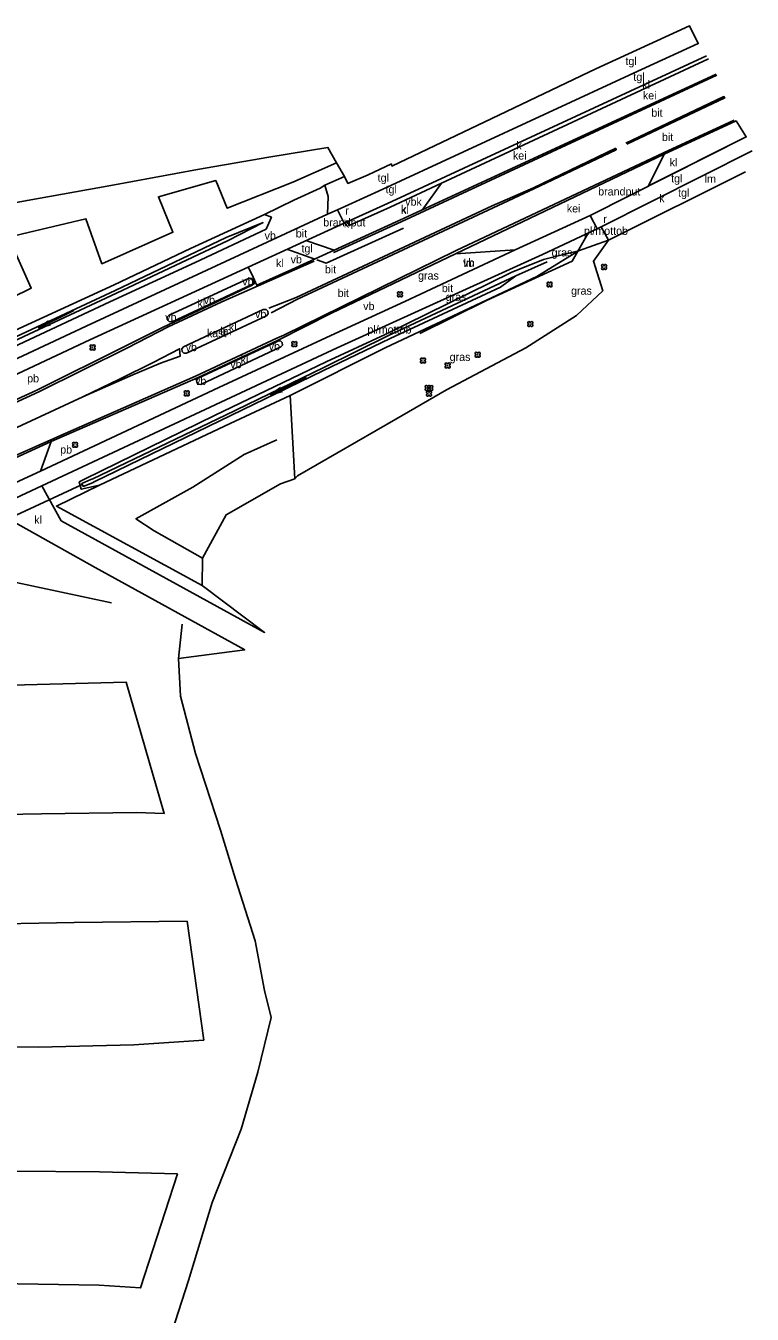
# Model space of a CAD drawing. Extents: x 154825 to 158680, y 370717 to 378075.
# Drawn here: x 157722.1 to 157812.9, y 372726.8 to 372887.8 of the extents above; entities that cross this region are included whole.
import ezdxf

# ---------------------------------------------------------------- set-up
doc = ezdxf.new("R2010")
doc.units = 0
for name, color, linetype in [('bitumenverharding(vs)', 7, 'Continuous'), ('boom', 7, 'Continuous'), ('brandput', 7, 'Continuous'), ('breuklijn', 7, 'Continuous'), ('deelstreep', 7, 'Continuous'), ('deelstreep(1-1)', 7, 'Continuous'), ('duiker lijn', 7, 'Continuous'), ('grazige vegetatie(vs)', 7, 'Continuous'), ('greppel - midden sloot', 7, 'Continuous'), ('hoogteverschillijn', 7, 'Continuous'), ('insteek sloot', 7, 'Continuous'), ('kantstreep', 7, 'Continuous'), ('kast_huis punt', 7, 'Continuous'), ('keiverharding(vs)', 7, 'Continuous'), ('klinkerverharding(vs)', 7, 'Continuous'), ('kolk', 7, 'Continuous'), ('maaiveldlijn algemeen - gesloten verharding', 7, 'Continuous'), ('maaiveldlijn algemeen - open verharding', 7, 'Continuous'), ('maaiveldlijn algemeen - tegelverharding', 7, 'Continuous'), ('maaiveldlijn algemeen - verharding algemeen', 7, 'Continuous'), ('moeras(vs)', 7, 'Continuous'), ('mottobord', 7, 'Continuous'), ('naambord', 7, 'Continuous'), ('raster - hek', 7, 'Continuous'), ('raster_hekw+inst', 7, 'Continuous'), ('rioolput(z_inl)', 7, 'Continuous'), ('Sloot bodem', 7, 'Continuous'), ('stroomrichting  watergangen', 7, 'Continuous'), ('tegelverh(vs)', 7, 'Continuous'), ('verkeersb_m kabel', 7, 'Continuous'), ('verkeersb_z kabel', 7, 'Continuous'), ('verlichtingsobject', 7, 'Continuous'), ('vlak_akkerland', 7, 'Continuous'), ('vlak_Bos', 7, 'Continuous'), ('vlak_Grasland', 7, 'Continuous'), ('vlak_Grazige_vegetatie', 7, 'Continuous')]:
    doc.layers.add(name, color=color, linetype=linetype)

msp = doc.modelspace()

# ---------------------------------------------------------------- linework, layer by layer
at = {"layer": 'boom'}
for centre in [(157794.38, 372857.68), (157787.55, 372855.5), (157768.85, 372854.27), (157785.15, 372850.55), (157730.41, 372847.63), (157755.65, 372848.05), (157771.73, 372846), (157778.57, 372846.72), (157774.81, 372845.38), (157772.32, 372842.57), (157772.63, 372842.55), (157742.19, 372841.89), (157772.48, 372841.87), (157728.23, 372835.46)]:
    msp.add_circle(centre, 0.006, dxfattribs=at)
for centre, start, end in [((157794.22, 372857.84), 357.075, 272.925), ((157794.22, 372857.52), 87.075, 2.925), ((157794.54, 372857.84), 267.075, 182.925), ((157794.54, 372857.52), 177.075, 92.925), ((157787.39, 372855.66), 357.075, 272.925), ((157787.39, 372855.35), 87.075, 2.925), ((157787.71, 372855.66), 267.075, 182.925), ((157787.71, 372855.35), 177.075, 92.925), ((157768.7, 372854.43), 357.075, 272.925), ((157768.7, 372854.11), 87.075, 2.925), ((157769.01, 372854.43), 267.075, 182.925), ((157769.01, 372854.11), 177.075, 92.925), ((157784.99, 372850.71), 357.075, 272.925), ((157784.99, 372850.4), 87.075, 2.925), ((157785.3, 372850.71), 267.075, 182.925), ((157785.3, 372850.4), 177.075, 92.925), ((157730.26, 372847.79), 357.075, 272.925), ((157730.26, 372847.47), 87.075, 2.925), ((157730.57, 372847.79), 267.075, 182.925), ((157730.57, 372847.47), 177.075, 92.925), ((157755.49, 372848.21), 357.075, 272.925), ((157755.49, 372847.89), 87.075, 2.925), ((157755.81, 372848.21), 267.075, 182.925), ((157755.81, 372847.89), 177.075, 92.925), ((157771.58, 372846.16), 357.075, 272.925), ((157771.58, 372845.84), 87.075, 2.925), ((157771.89, 372846.16), 267.075, 182.925), ((157771.89, 372845.84), 177.075, 92.925), ((157774.65, 372845.54), 357.075, 272.925), ((157774.97, 372845.54), 267.075, 182.925), ((157778.41, 372846.88), 357.075, 272.925), ((157778.41, 372846.56), 87.075, 2.925), ((157778.72, 372846.88), 267.075, 182.925), ((157778.72, 372846.56), 177.075, 92.925), ((157774.65, 372845.22), 87.075, 2.925), ((157774.97, 372845.22), 177.075, 92.925), ((157772.16, 372842.73), 357.075, 272.925), ((157772.16, 372842.41), 87.075, 2.925), ((157772.48, 372842.73), 267.075, 182.925), ((157772.48, 372842.71), 357.075, 272.925), ((157772.48, 372842.41), 177.075, 92.925), ((157772.48, 372842.4), 87.075, 2.925), ((157772.79, 372842.71), 267.075, 182.925), ((157772.79, 372842.4), 177.075, 92.925), ((157742.03, 372842.05), 357.075, 272.925), ((157742.03, 372841.73), 87.075, 2.925), ((157742.35, 372842.05), 267.075, 182.925), ((157742.35, 372841.73), 177.075, 92.925), ((157772.32, 372842.02), 357.075, 272.925), ((157772.32, 372841.71), 87.075, 2.925), ((157772.64, 372842.02), 267.075, 182.925), ((157772.64, 372841.71), 177.075, 92.925), ((157728.07, 372835.62), 357.075, 272.925), ((157728.07, 372835.31), 87.075, 2.925), ((157728.39, 372835.62), 267.075, 182.925), ((157728.39, 372835.31), 177.075, 92.925)]:
    msp.add_arc(centre, 0.158, start, end, dxfattribs=at)
at = {"layer": 'breuklijn'}
msp.add_lwpolyline([(157771.33, 372849.39), (157779.67, 372853.49), (157790.4, 372858.41), (157792.4, 372861.94)], dxfattribs=at)
at = {"layer": 'deelstreep'}
for points in [[(157785.56, 372867.59), (157795.85, 372872.53)], [(157795.89, 372872.34), (157785.6, 372867.45)], [(157752.46, 372852.55), (157755.86, 372853.86), (157780.37, 372865.35)], [(157780.49, 372865.07), (157756.03, 372853.68), (157752.74, 372851.96)]]:
    msp.add_lwpolyline(points, dxfattribs=at)
at = {"layer": 'deelstreep(1-1)'}
for points in [[(157797.1, 372873.17), (157809.35, 372879), (157809.45, 372878.82), (157797.2, 372873.04)], [(157795.89, 372872.34), (157795.85, 372872.53)], [(157780.37, 372865.35), (157785.56, 372867.59)], [(157780.49, 372865.07), (157785.6, 372867.45)]]:
    msp.add_lwpolyline(points, dxfattribs=at)
at = {"layer": 'duiker lijn'}
msp.add_lwpolyline([(157718.5, 372825.61), (157729.04, 372830.46)], dxfattribs=at)
at = {"layer": 'greppel - midden sloot'}
msp.add_lwpolyline([(157787.27, 372858.32), (157783.35, 372856.59)], dxfattribs=at)
at = {"layer": 'hoogteverschillijn'}
for points in [[(157711.35, 372864.02), (157722.23, 372866.02), (157732.71, 372867.89), (157743.55, 372869.88), (157752.44, 372871.4), (157759.83, 372872.64), (157760.91, 372870.71), (157755.45, 372868.3), (157747.25, 372865.04), (157745.82, 372868.49), (157738.64, 372866.48), (157740.46, 372862.04), (157731.59, 372858.1), (157729.57, 372863.72), (157719.92, 372861.42), (157722.75, 372855.05), (157712.62, 372850.1)], [(157793.03, 372858.4), (157794.21, 372854.72), (157790.93, 372851.64), (157784.57, 372847.6), (157774.67, 372842.32), (157768.32, 372838.69), (157756.05, 372831.57)], [(157753.9, 372830.59), (157747.13, 372826.72), (157744.17, 372821.28), (157738.1, 372824.71), (157735.83, 372826.23), (157742.95, 372830.16), (157749.37, 372834.26), (157753.46, 372836.1)], [(157717.1, 372819.03), (157732.77, 372815.73)], [(157741.61, 372813.03), (157741.15, 372808.76), (157741.4, 372804.07), (157743.3, 372796.9), (157746.41, 372787.3), (157748.3, 372781.19), (157750.75, 372773.49), (157751.92, 372767.28), (157752.73, 372763.9), (157751.06, 372757.04), (157749, 372749.93), (157745.37, 372740.76), (157742.41, 372731.03), (157739.1, 372720.82)], [(157714.7, 372789.16), (157724.02, 372789.35), (157735.92, 372789.49), (157739.37, 372789.4), (157734.61, 372805.82), (157717.11, 372805.36)], [(157709.07, 372760.34), (157723.63, 372760.19), (157735.58, 372760.48), (157744.32, 372761.07), (157742.23, 372775.92), (157728.1, 372775.77), (157714.76, 372775.52)], [(157639.97, 372731.24), (157653.31, 372731.72), (157667.11, 372731.93), (157682.68, 372731.78), (157696.7, 372731.51), (157708.31, 372731.21), (157721.08, 372730.61), (157731.24, 372730.43), (157736.41, 372730.09), (157741.03, 372744.34), (157731.27, 372744.59), (157720.31, 372744.69), (157709.14, 372745.53), (157696.93, 372745.39), (157685.05, 372745.44), (157675.08, 372745.51), (157662.84, 372745.08), (157650.89, 372745.54), (157636.49, 372745.31)]]:
    msp.add_lwpolyline(points, dxfattribs=at)
at = {"layer": 'insteek sloot'}
for points in [[(157751.9, 372864.24), (157752.78, 372863.92), (157752.1, 372862.41), (157743.23, 372858.24), (157732.59, 372853.35), (157707.71, 372841.7), (157701.49, 372838.79), (157697.86, 372837.02), (157697.23, 372837.05), (157696.78, 372838.25), (157698.92, 372839.7)], [(157731.27, 372830.42), (157728.99, 372829.91), (157728.75, 372830.84), (157729.5, 372831.21), (157745.66, 372839.11), (157759.63, 372845.82), (157766.99, 372849.27), (157782.77, 372857.01), (157786.79, 372858.63), (157791.18, 372859.71), (157785.95, 372856.52), (157767.09, 372847.64), (157755.13, 372841.64)]]:
    msp.add_lwpolyline(points, dxfattribs=at)
at = {"layer": 'kantstreep'}
for points in [[(157808.48, 372881.65), (157768.98, 372863.35), (157760.59, 372859.49), (157760.6, 372859.47)], [(157810.64, 372876.05), (157801.79, 372871.94), (157775.86, 372859.77), (157754.32, 372849.16), (157753.47, 372848.81), (157743.28, 372844.03), (157725.96, 372836.42), (157713.52, 372830.91), (157693.18, 372821.51), (157668.95, 372810.3), (157650.14, 372801.55), (157633.01, 372793.59), (157612.56, 372784.08), (157591.65, 372774.31), (157568.57, 372763.65), (157543.05, 372751.84), (157518.22, 372740.35), (157495.3, 372729.73), (157482.15, 372723.63), (157473.39, 372719.56)], [(157758.45, 372858.58), (157759.63, 372858.18), (157769.28, 372862.56)], [(157758.12, 372858.41), (157746.58, 372853.32), (157739.86, 372850.21), (157734.79, 372847.6), (157723.69, 372842.09), (157702.45, 372832.35), (157680.99, 372822.41), (157659.83, 372812.62), (157637.52, 372802.23), (157632.78, 372800), (157617.21, 372792.78), (157595.92, 372782.87), (157569.75, 372770.75), (157543.55, 372758.61), (157517.06, 372746.36), (157486.41, 372732.15), (157469.86, 372724.47), (157454.4, 372717.29), (157430.13, 372706.05), (157404.83, 372694.32), (157376.21, 372681.02), (157354.77, 372671.07), (157328.63, 372658.97)], [(157729.2, 372841.48), (157735.46, 372844.21), (157736.24, 372844.56), (157738.92, 372845.67), (157741.38, 372846.55), (157741.3, 372847.47), (157738.07, 372845.78), (157733.78, 372843.67), (157729.2, 372841.48), (157713.91, 372834.37)]]:
    msp.add_lwpolyline(points, dxfattribs=at)
at = {"layer": 'maaiveldlijn algemeen - gesloten verharding'}
for points in [[(157808.4, 372881.78), (157768.84, 372863.54), (157755.34, 372857.38), (157750.96, 372855.42), (157750.78, 372855.74)], [(157801.9, 372871.79), (157810.87, 372875.94)], [(157725.24, 372835.89), (157743.61, 372843.9), (157753.54, 372848.52), (157760.29, 372851.91), (157775.78, 372859.35), (157801.9, 372871.79)], [(157759.78, 372864.31), (157751.08, 372860.26), (157729.63, 372850.3), (157708.49, 372840.44), (157691.99, 372832.86), (157669.54, 372822.37), (157651.06, 372813.84), (157646.9, 372812.04)], [(157761.02, 372864.84), (157759.78, 372864.31)], [(157761.02, 372864.84), (157761.86, 372863.19)], [(157783.24, 372859.82), (157792.65, 372864.13)], [(157794.02, 372862.72), (157793.49, 372862.45), (157786.67, 372859.26), (157770.23, 372851.81), (157760.99, 372847.57), (157747.71, 372841.4), (157724.08, 372830.34)], [(157749.86, 372857.68), (157761.86, 372863.19)], [(157723.89, 372832.18), (157746.19, 372842.61), (157760.2, 372849.12), (157769.47, 372853.38), (157783.24, 372859.82)], [(157749.86, 372857.68), (157730.06, 372848.6), (157709.18, 372838.81), (157699.32, 372834.29)], [(157702.42, 372832.7), (157723.46, 372842.31), (157734.66, 372847.86), (157739.16, 372850.13), (157750.38, 372855.42), (157750.78, 372855.74)], [(157651.19, 372801.57), (157669.09, 372810.02), (157693.47, 372821.4), (157716.63, 372831.97), (157725.24, 372835.89)], [(157649.56, 372797.76), (157668.96, 372806.7), (157690.35, 372816.68), (157709.54, 372825.6), (157720.72, 372830.73), (157723.89, 372832.18)], [(157648.18, 372795.13), (157669.41, 372804.86), (157689.93, 372814.47), (157710.11, 372823.89), (157718.79, 372827.89), (157724.08, 372830.34)]]:
    msp.add_lwpolyline(points, dxfattribs=at)
at = {"layer": 'maaiveldlijn algemeen - open verharding'}
for points in [[(157807.19, 372884.07), (157767.3, 372865.63), (157761.86, 372863.19)], [(157774.04, 372868.17), (157767.62, 372865.19), (157762.49, 372862.88), (157762.25, 372863.36)], [(157749.86, 372857.68), (157750.37, 372856.73), (157750.78, 372855.74)], [(157739.99, 372850.88), (157739.74, 372851.11), (157739.75, 372851.43), (157740, 372851.66), (157749.99, 372856.29), (157750.32, 372856.25), (157750.54, 372856), (157750.52, 372855.71), (157750.32, 372855.52), (157740.37, 372850.85), (157739.99, 372850.88)], [(157742.14, 372846.94), (157741.81, 372846.93), (157741.6, 372847.14), (157741.58, 372847.46), (157741.79, 372847.71), (157751.76, 372852.37), (157752.1, 372852.36), (157752.34, 372852.15), (157752.37, 372851.83), (157752.14, 372851.57), (157742.14, 372846.94)], [(157743.96, 372843.02), (157753.95, 372847.7), (157754.16, 372847.93), (157754.13, 372848.25), (157753.89, 372848.45), (157753.57, 372848.44), (157743.63, 372843.79)], [(157723.89, 372832.18), (157725.24, 372835.89)], [(157724.08, 372830.34), (157726.5, 372825.98), (157751.93, 372812.02)], [(157749.43, 372809.84), (157730.72, 372820.14), (157720.42, 372825.93)]]:
    msp.add_lwpolyline(points, dxfattribs=at)
at = {"layer": 'maaiveldlijn algemeen - tegelverharding'}
for points in [[(157761.9, 372869.02), (157762.35, 372868.14), (157764.86, 372869.21), (157767.78, 372870.58), (157767.85, 372870.31), (157780.35, 372876.27), (157793.36, 372882.48), (157805.04, 372887.84), (157806.14, 372885.62), (157798.07, 372881.92), (157766.17, 372867.16), (157761.02, 372864.84)], [(157792.65, 372864.13), (157812.15, 372873.95), (157799.94, 372867.83)], [(157812.9, 372872.23), (157794.02, 372862.72)], [(157761.9, 372869.02), (157759.44, 372867.9)], [(157812.06, 372869.58), (157794.91, 372861.04), (157794.02, 372862.72)], [(157759.44, 372867.9), (157759.85, 372866.52), (157759.78, 372864.31)], [(157793.49, 372862.45), (157792.65, 372864.13)], [(157760.6, 372859.78), (157757.07, 372860.99)], [(157754.71, 372859.91), (157758.2, 372858.69)]]:
    msp.add_lwpolyline(points, dxfattribs=at)
at = {"layer": 'maaiveldlijn algemeen - verharding algemeen'}
for points in [[(157771.61, 372864.81), (157774.04, 372868.17), (157807.43, 372883.69)], [(157801.9, 372871.79), (157799.94, 372867.83)], [(157775.78, 372859.35), (157783.24, 372859.82)]]:
    msp.add_lwpolyline(points, dxfattribs=at)
at = {"layer": 'moeras(vs)'}
msp.add_lwpolyline([(157743.63, 372843.79), (157743.4, 372843.49), (157743.44, 372843.28), (157743.63, 372843.03), (157743.96, 372843.02)], dxfattribs=at)
at = {"layer": 'raster - hek'}
for points in [[(157751.9, 372864.24), (157755.56, 372866.04), (157758.89, 372867.55), (157759.44, 372867.9)], [(157755.13, 372841.64), (157755.69, 372831.2)], [(157744.12, 372817.88), (157725.9, 372827.81), (157731.27, 372830.42)]]:
    msp.add_lwpolyline(points, dxfattribs=at)
at = {"layer": 'raster_hekw+inst'}
for points in [[(157698.92, 372839.7), (157707.21, 372843.57), (157733.11, 372855.48), (157742.64, 372860), (157751.9, 372864.24)], [(157731.27, 372830.42), (157747.63, 372838.12), (157755.13, 372841.64)]]:
    msp.add_lwpolyline(points, dxfattribs=at)
at = {"layer": 'Sloot bodem'}
for points in [[(157751.74, 372863.24), (157747.36, 372861), (157733.4, 372854.4), (157707.5, 372842.35), (157699.12, 372838.25), (157698.92, 372838.15), (157697.38, 372837.46), (157697.22, 372837.84), (157698.76, 372838.59), (157698.94, 372838.59), (157707.36, 372842.7), (157733.25, 372854.75), (157747.12, 372861.36), (157751.74, 372863.24)], [(157783.35, 372856.59), (157781.41, 372855.18), (157767.62, 372848.76), (157759.22, 372844.7), (157747.72, 372839.14), (157730.63, 372830.86), (157730.4, 372830.72), (157729.25, 372830.27), (157729.07, 372830.64), (157730.21, 372831.14), (157730.46, 372831.2), (157747.05, 372839.19), (157759.34, 372845.14), (157767.43, 372849.11), (157783.35, 372856.59)]]:
    msp.add_lwpolyline(points, dxfattribs=at)
at = {"layer": 'stroomrichting  watergangen'}
for p, q in [((157728.08, 372852.24), (157723.6, 372850.03)), ((157723.6, 372850.03), (157724.88, 372850.97)), ((157723.62, 372850.03), (157725.14, 372850.47)), ((157757.11, 372843.92), (157752.63, 372841.72)), ((157752.63, 372841.72), (157753.9, 372842.65)), ((157752.65, 372841.71), (157754.17, 372842.15))]:
    msp.add_line(p, q, dxfattribs=at)
at = {"layer": 'vlak_akkerland'}
msp.add_lwpolyline([(157720.42, 372825.93), (157730.72, 372820.14), (157749.43, 372809.84), (157741.15, 372808.76), (157741.4, 372804.07), (157743.3, 372796.9), (157746.41, 372787.3), (157748.3, 372781.19), (157750.75, 372773.49), (157751.92, 372767.28), (157752.73, 372763.9), (157751.06, 372757.04), (157749, 372749.93), (157745.37, 372740.76), (157742.41, 372731.03), (157739.1, 372720.82)], dxfattribs=at)
at = {"layer": 'vlak_Bos'}
msp.add_lwpolyline([(157756.05, 372831.57), (157755.69, 372831.2), (157755.13, 372841.64), (157767.09, 372847.64), (157785.95, 372856.52), (157791.18, 372859.71), (157794.91, 372861.04), (157793.03, 372858.4), (157794.21, 372854.72), (157790.93, 372851.64), (157784.57, 372847.6), (157774.67, 372842.32), (157768.32, 372838.69)], close=True, dxfattribs=at)
at = {"layer": 'vlak_Grasland'}
msp.add_lwpolyline([(157711.35, 372864.02), (157722.23, 372866.02), (157732.71, 372867.89), (157743.55, 372869.88), (157752.44, 372871.4), (157759.83, 372872.64), (157760.91, 372870.71), (157761.9, 372869.02), (157759.44, 372867.9), (157758.89, 372867.55), (157755.56, 372866.04), (157751.9, 372864.24), (157742.64, 372860), (157733.11, 372855.48), (157707.21, 372843.57)], dxfattribs=at)
at = {"layer": 'vlak_Grazige_vegetatie'}
for points in [[(157812.15, 372873.95), (157799.94, 372867.83), (157801.9, 372871.79), (157810.87, 372875.94)], [(157752.78, 372863.92), (157752.1, 372862.41), (157743.23, 372858.24), (157732.59, 372853.35), (157707.71, 372841.7), (157701.49, 372838.79), (157697.86, 372837.02), (157697.23, 372837.05), (157696.78, 372838.25), (157698.92, 372839.7), (157707.21, 372843.57), (157733.11, 372855.48), (157742.64, 372860), (157751.9, 372864.24)], [(157707.36, 372842.7), (157698.94, 372838.59), (157698.76, 372838.59), (157697.22, 372837.84), (157697.38, 372837.46), (157698.92, 372838.15), (157699.12, 372838.25), (157707.5, 372842.35), (157733.4, 372854.4), (157747.36, 372861), (157751.74, 372863.24), (157747.12, 372861.36), (157733.25, 372854.75)], [(157728.75, 372830.84), (157728.99, 372829.91), (157731.27, 372830.42), (157725.9, 372827.81), (157744.12, 372817.88), (157751.93, 372812.02), (157726.5, 372825.98), (157724.08, 372830.34), (157747.71, 372841.4), (157760.99, 372847.57), (157770.23, 372851.81), (157786.67, 372859.26), (157793.49, 372862.45), (157794.02, 372862.72), (157794.91, 372861.04), (157791.18, 372859.71), (157786.79, 372858.63), (157782.77, 372857.01), (157766.99, 372849.27), (157759.63, 372845.82), (157745.66, 372839.11), (157729.5, 372831.21)], [(157760.2, 372849.12), (157746.19, 372842.61), (157723.89, 372832.18), (157725.24, 372835.89), (157743.61, 372843.9), (157753.54, 372848.52), (157760.29, 372851.91), (157775.78, 372859.35), (157783.24, 372859.82), (157769.47, 372853.38)], [(157791.18, 372859.71), (157785.95, 372856.52), (157767.09, 372847.64), (157755.13, 372841.64), (157747.63, 372838.12), (157731.27, 372830.42), (157728.99, 372829.91), (157728.75, 372830.84), (157729.5, 372831.21), (157745.66, 372839.11), (157759.63, 372845.82), (157766.99, 372849.27), (157782.77, 372857.01), (157786.79, 372858.63)], [(157750.37, 372856.73), (157750.78, 372855.74), (157750.38, 372855.42), (157739.16, 372850.13), (157734.66, 372847.86), (157723.46, 372842.31), (157702.42, 372832.7), (157699.32, 372834.29), (157709.18, 372838.81), (157730.06, 372848.6), (157749.86, 372857.68)], [(157729.07, 372830.64), (157729.25, 372830.27), (157730.4, 372830.72), (157730.63, 372830.86), (157747.72, 372839.14), (157759.22, 372844.7), (157767.62, 372848.76), (157781.41, 372855.18), (157783.35, 372856.59), (157767.43, 372849.11), (157759.34, 372845.14), (157747.05, 372839.19), (157730.46, 372831.2), (157730.21, 372831.14)], [(157739.99, 372850.88), (157740.37, 372850.85), (157750.32, 372855.52), (157750.52, 372855.71), (157750.54, 372856), (157750.32, 372856.25), (157749.99, 372856.29), (157740, 372851.66), (157739.75, 372851.43), (157739.74, 372851.11)], [(157743.63, 372843.03), (157743.96, 372843.02), (157753.95, 372847.7), (157754.16, 372847.93), (157754.13, 372848.25), (157753.89, 372848.45), (157753.57, 372848.44), (157743.63, 372843.79), (157743.4, 372843.49), (157743.44, 372843.28)], [(157744.17, 372821.28), (157744.12, 372817.88), (157725.9, 372827.81), (157731.27, 372830.42), (157747.63, 372838.12), (157755.13, 372841.64), (157755.69, 372831.2), (157753.9, 372830.59), (157747.13, 372826.72)]]:
    msp.add_lwpolyline(points, close=True, dxfattribs=at)
msp.add_lwpolyline([(157707.71, 372841.7), (157732.59, 372853.35), (157743.23, 372858.24), (157752.1, 372862.41), (157752.78, 372863.92), (157751.9, 372864.24), (157755.56, 372866.04), (157758.89, 372867.55), (157759.44, 372867.9), (157759.85, 372866.52), (157759.78, 372864.31), (157751.08, 372860.26), (157729.63, 372850.3), (157708.49, 372840.44)], dxfattribs=at)

# ---------------------------------------------------------------- texts
at = {"layer": 'bitumenverharding(vs)'}
for p in [(157800.28, 372876.47), (157801.61, 372873.44), (157755.82, 372861.38), (157759.46, 372856.9), (157774.08, 372854.55), (157761.06, 372853.94)]:
    msp.add_text('bit', height=1, dxfattribs=at).set_placement(p)
at = {"layer": 'brandput'}
for p in [(157793.63, 372866.63), (157759.25, 372862.76)]:
    msp.add_text('brandput', height=1, dxfattribs=at).set_placement(p)
at = {"layer": 'grazige vegetatie(vs)'}
for p in [(157787.81, 372859.01), (157771.11, 372856.12), (157774.56, 372853.45), (157790.24, 372854.23), (157775.06, 372845.95)]:
    msp.add_text('gras', height=1, dxfattribs=at).set_placement(p)
at = {"layer": 'kast_huis punt'}
msp.add_text('kast', height=1, dxfattribs=at).set_placement((157744.7, 372848.92))
at = {"layer": 'keiverharding(vs)'}
for p in [(157799.22, 372878.64), (157782.97, 372871.12), (157789.71, 372864.51)]:
    msp.add_text('kei', height=1, dxfattribs=at).set_placement(p)
at = {"layer": 'klinkerverharding(vs)'}
for p in [(157799.15, 372880), (157802.57, 372870.28), (157768.99, 372864.44), (157768.99, 372864.32), (157753.36, 372857.68), (157743.53, 372852.64), (157747.45, 372849.69), (157748.94, 372845.61), (157723.11, 372825.6)]:
    msp.add_text('kl', height=1, dxfattribs=at).set_placement(p)
at = {"layer": 'kolk'}
for p in [(157783.41, 372872.38), (157801.26, 372865.78), (157761.83, 372862.59)]:
    msp.add_text('k', height=1, dxfattribs=at).set_placement(p)
at = {"layer": 'mottobord'}
for p in [(157791.86, 372861.71), (157764.78, 372849.37)]:
    msp.add_text('pl/mottob', height=1, dxfattribs=at).set_placement(p)
at = {"layer": 'naambord'}
for p in [(157722.23, 372843.27), (157726.36, 372834.37)]:
    msp.add_text('pb', height=1, dxfattribs=at).set_placement(p)
at = {"layer": 'rioolput(z_inl)'}
for p in [(157762, 372864.24), (157794.28, 372863.19)]:
    msp.add_text('r', height=1, dxfattribs=at).set_placement(p)
at = {"layer": 'tegelverh(vs)'}
for p in [(157797.04, 372882.93), (157798.03, 372880.96), (157766.06, 372868.35), (157802.75, 372868.26), (157767.05, 372866.91), (157803.62, 372866.48), (157756.53, 372859.51)]:
    msp.add_text('tgl', height=1, dxfattribs=at).set_placement(p)
at = {"layer": 'verkeersb_m kabel'}
msp.add_text('vbk', height=1, dxfattribs=at).set_placement((157769.5, 372865.35))
at = {"layer": 'verkeersb_z kabel'}
for p in [(157751.92, 372861.12), (157755.18, 372858.14), (157776.73, 372857.75), (157749.13, 372855.38), (157744.31, 372853.07), (157750.73, 372851.31), (157764.25, 372852.3), (157739.49, 372850.93), (157742.05, 372847.17), (157752.44, 372847.28), (157747.63, 372845.04), (157743.23, 372842.95)]:
    msp.add_text('vb', height=1, dxfattribs=at).set_placement(p)
at = {"layer": 'verlichtingsobject'}
for p in [(157806.95, 372868.22), (157776.8, 372857.69), (157746.37, 372849.17)]:
    msp.add_text('lm', height=1, dxfattribs=at).set_placement(p)

doc.saveas('drawing.dxf')
